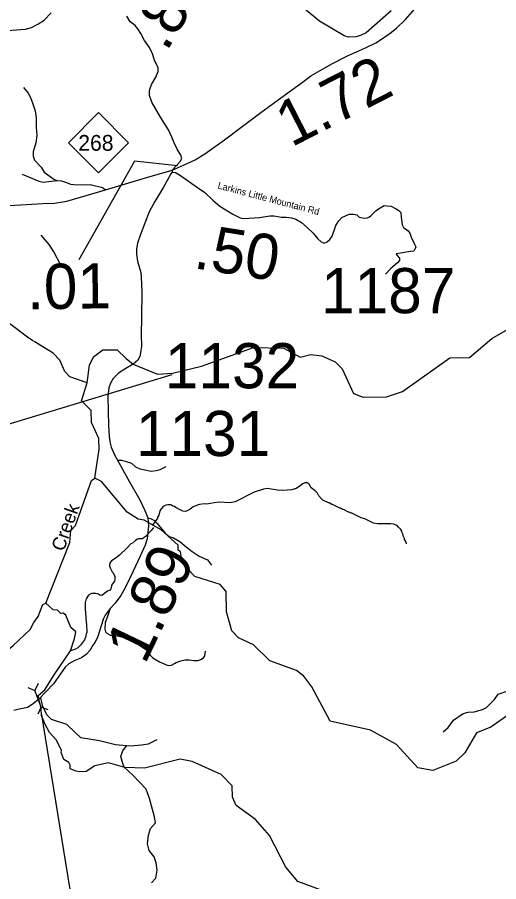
# Model space of a CAD drawing. Extents: x 1248224 to 1454986, y 825081 to 985870.
# Drawn here: x 1307672 to 1313005, y 853349 to 862920 of the extents above; entities that cross this region are included whole.
import ezdxf

# ---------------------------------------------------------------- set-up
doc = ezdxf.new("R2010")
doc.units = 0
for name, color, linetype in [('Exist Hydrographic Creek Single Shore', 7, 'Continuous'), ('Exist Hydrographic Creek Single Shore Label', 7, 'Continuous'), ('Exist Hydrographic Misc Water Feature', 7, 'Continuous'), ('Exist Hydrographic River Shore', 7, 'Continuous'), ('Exist Road Non-System Type 51', 7, 'Continuous'), ('Exist Road Primary NC Attributed', 7, 'Continuous'), ('Exist Road Primary NC Mileage Hundredths English Label', 7, 'Continuous'), ('Exist Road Primary NC Shield CELL', 7, 'Continuous'), ('Exist Road Primary NC Shield Number Label', 7, 'Continuous'), ('Exist Road Secondary Mileage Hundredths English Label', 7, 'Continuous'), ('Exist Road Secondary Structure Pipe CELL', 7, 'Continuous'), ('Exist Road Secondary Structure Pipe Number Label', 7, 'Continuous'), ('Exist Road Secondary Type 20 Attributed', 7, 'Continuous'), ('Exist Road Secondary Type 41 Attributed', 7, 'Continuous'), ('Exist Road Secondary Type 51 Attributed', 7, 'Continuous'), ('Exist Road Secondary Type 51 Label', 7, 'Continuous'), ('Exist Road Secondary Type 51 Number Label', 7, 'Continuous')]:
    doc.layers.add(name, color=color, linetype=linetype)

msp = doc.modelspace()

# ---------------------------------------------------------------- linework, layer by layer
at = {"layer": 'Exist Hydrographic Creek Single Shore'}
for points in [[(1307849.8, 859335.3), (1307798.5, 859366.7), (1307331.5, 859717.4), (1307277.6, 859902.4), (1307213.5, 859995.5), (1306909.5, 860210.9)], [(1308445.5, 858874.3), (1308471.3, 859068.4), (1308517.2, 859160.2), (1308620.6, 859237.6), (1308777.6, 859238), (1308877.7, 859141.2), (1308955.5, 859078.7), (1309223.6, 858970.4)], [(1308488.6, 858564.9), (1308384.6, 858672.1), (1308445.5, 858874.3)], [(1308529.6, 857815.6), (1308578.6, 858139.6), (1308573.6, 858254.6), (1308494.6, 858433.5), (1308488.6, 858564.9)], [(1308266.6, 857236.6), (1308317.6, 857294.6), (1308495.6, 857790.1), (1308529.6, 857815.6)], [(1307988.6, 856434.6), (1308254.5, 857105.5), (1308266.6, 857236.6)], [(1304919.3, 854443.2), (1304904, 854514.4), (1305188.4, 854817.6), (1305463.2, 854938.8), (1305631.4, 854860.3), (1306231, 855151.9), (1306411.9, 855209.5), (1306618.4, 855185.8), (1306689.5, 855202.8), (1306740.3, 855297.6), (1306789.6, 855395.1), (1306981.1, 855523.8), (1307122.8, 855605.9), (1307298.8, 855690.6), (1307626, 855965.2), (1307815, 856141.8), (1307854.2, 856220.4), (1307902.6, 856285.4), (1307955.6, 856418.8), (1307988.6, 856434.6)], [(1308260.6, 855903.9), (1308305.1, 856040.4), (1308318.6, 856116.7), (1308266.6, 856163.1), (1308208.6, 856300.6), (1308181.5, 856322.7), (1308154.4, 856319.3), (1308115.5, 856356.5), (1308068.1, 856359.9), (1307988.6, 856434.6)], [(1307909.2, 855370.5), (1307904.1, 855411.2), (1307978.6, 855473), (1308074.2, 855629.7), (1308260.6, 855903.9)], [(1308157.7, 854778.4), (1308161.1, 854802.1), (1308105.5, 854914.9), (1308029.4, 855001.3), (1307982, 855091), (1307941.4, 855189.3), (1307935.4, 855270.6), (1307909.2, 855370.5)]]:
    msp.add_lwpolyline(points, dxfattribs=at)
at = {"layer": 'Exist Hydrographic Misc Water Feature'}
for points in [[(1308167.9, 860140.5), (1308153.7, 860176.7), (1308078, 860322), (1308023.7, 860405.7), (1307937.8, 860508.6)], [(1309223.6, 858970.4), (1309391.6, 858980.6), (1309713.3, 859055.9), (1310288.4, 859264.4), (1310623.6, 859257.4), (1310804.6, 859155.3), (1310921.5, 859185.8), (1311046.6, 859173.4), (1311194.6, 859104.8), (1311268.6, 859027.8), (1311395.6, 858756), (1311502.6, 858714.6), (1311761.6, 858715.9), (1311937.6, 858778), (1312463.6, 859148.2), (1312680.6, 859153.7), (1312926.7, 859362.2), (1313281.6, 859565.1), (1313587.6, 859788.8), (1313767.7, 859995.3), (1313771.7, 860162.6)], [(1308445.5, 858874.3), (1308255.6, 858937.3), (1308198.6, 858997.5), (1308143.5, 859123.3), (1308070.5, 859200.3), (1307859.7, 859329.2)], [(1309077.6, 857351.6), (1309011.6, 857362.8), (1308888.6, 857440.7), (1308603.5, 857781.3), (1308529.6, 857815.6)], [(1311981.2, 857091.3), (1311977.6, 857107.3), (1311960.3, 857139.8), (1311960.5, 857147.7), (1311945.2, 857180.1), (1311945.4, 857188), (1311933.9, 857212.3), (1311930.4, 857230.4), (1311918.9, 857250.7), (1311893.3, 857273.3), (1311879.7, 857291.6), (1311840.1, 857306.5), (1311808.2, 857311.3), (1311664.2, 857310.7), (1311616.4, 857319.7), (1311521.4, 857366), (1311481.7, 857378.9), (1311378.9, 857429.3), (1311370.9, 857429.5), (1311347.1, 857442), (1311339.1, 857442.3), (1311283.7, 857471.5), (1311275.7, 857471.7), (1311252, 857484.3), (1311244, 857484.4), (1311165, 857526.3), (1311157, 857526.5), (1311125.4, 857543.2), (1311117.4, 857543.4), (1311058.1, 857574.8), (1311040.4, 857589.2), (1311013.2, 857621.8), (1310995.8, 857652.2), (1310972.3, 857676.8), (1310927.1, 857711.8), (1310906, 857750.3), (1310882.3, 857764.9), (1310858.3, 857765.5), (1310834.1, 857756), (1310769, 857707.5), (1310752.8, 857700), (1310744.8, 857700.1), (1310712.7, 857688.9), (1310608.5, 857681.3), (1310552.5, 857684.6), (1310441, 857703.2), (1310400.8, 857696.2), (1310296, 857662.6), (1310289.8, 857656.8), (1310085.6, 857555.6), (1310021.3, 857543.1), (1309909.5, 857551.7), (1309851.3, 857545.1), (1309773, 857530.9), (1309747, 857531.6), (1309690.9, 857524.8), (1309666.7, 857519.4), (1309620.2, 857498.5), (1309587.7, 857475.3), (1309553.3, 857456.1), (1309531.1, 857448.6), (1309507.1, 857453.2), (1309475.5, 857465.9), (1309428, 857491), (1309412.3, 857503.4), (1309396.4, 857507.8), (1309372.7, 857520.3), (1309340.7, 857523), (1309318.7, 857519.6), (1309286.3, 857502.3), (1309263.8, 857478.9), (1309251.2, 857455.2), (1309238.1, 857407.5), (1309225.6, 857383.8), (1309225.4, 857375.8), (1309200.5, 857336.3), (1309166.5, 857292.5)], [(1313215.7, 855269.3), (1312918.8, 855061.9), (1312758.7, 854999.5), (1312628.7, 854775.6), (1312534.7, 854685.5), (1312273.7, 854582.4), (1312107.7, 854612), (1311871.7, 854869.5), (1311583.7, 855026.3), (1311135.7, 855127.3), (1310935.7, 855508.8), (1310847.6, 855625.4), (1310764.7, 855686.2), (1310467.7, 855793.9), (1310287.6, 855971.5), (1310123.7, 856050.4), (1310049.7, 856127.3), (1309987.6, 856338.7), (1309984.7, 856561.9), (1309919.7, 856638.7), (1309638.6, 856729.7), (1309500.6, 856873.6), (1309478.6, 857002.2), (1309453.6, 857019), (1309454.6, 857074.9), (1309266.6, 857246.1), (1309077.6, 857351.6)], [(1309179.1, 857270.9), (1309174.9, 857261), (1309156.3, 857237.4), (1309105, 857184.6), (1309100.8, 857174.7), (1309064.3, 857151.6), (1309064.2, 857145.6), (1309012.2, 857144.8), (1308996.1, 857139.2), (1308979.8, 857127.6), (1308947.2, 857098.3), (1308931, 857090.7), (1308894, 857049.6), (1308804, 856963.7), (1308755.2, 856926.9), (1308714.6, 856901.8), (1308696.2, 856880.3), (1308693.4, 856848.3), (1308700.9, 856824.2), (1308723.8, 856779.6), (1308731.7, 856771.4), (1308750.8, 856731), (1308754.1, 856698.9), (1308747.5, 856675.1), (1308716.6, 856631.8), (1308711.9, 856600), (1308707.7, 856592.1), (1308695.3, 856578.3), (1308671, 856564.9), (1308609.9, 856518.3), (1308586.1, 856522.9), (1308570.3, 856531.3), (1308542.5, 856539.9), (1308494.5, 856541.1), (1308462, 856521.8), (1308433.2, 856482.5), (1308428.5, 856450.6), (1308424.3, 856442.7), (1308422.6, 856370.8), (1308432.5, 856274.5), (1308431.9, 856250.5), (1308435.8, 856242.5), (1308435.1, 856218.5), (1308438.8, 856202.4), (1308440.7, 856106.4), (1308436.5, 856098.5), (1308431.8, 856066.6), (1308414.8, 856027), (1308373.5, 855968), (1308340.8, 855938.8), (1308316.5, 855923.3), (1308260.6, 855903.9)], [(1311190.7, 853199.2), (1310777.7, 853351.9), (1310647.7, 853512.1), (1310464.7, 853860.4), (1310309.7, 854037.6), (1310096.6, 854192.8), (1310056.6, 854285.5), (1310051.7, 854410.4), (1309929.7, 854537.5), (1309607.7, 854678.6), (1309474.7, 854707.6), (1309080.7, 854607.2), (1308863.6, 854614.8), (1308682.4, 854664.9), (1308530.1, 854631), (1308435.3, 854570.1), (1308365.9, 854565), (1308325.3, 854575.1), (1308255.9, 854600.5), (1308259.3, 854639.5), (1308244, 854668.3), (1308188.2, 854703.9), (1308157.7, 854778.4)]]:
    msp.add_lwpolyline(points, dxfattribs=at)
at = {"layer": 'Exist Hydrographic River Shore'}
for points in [[(1311812.4, 862990.5), (1311536.9, 862748.4), (1311480.4, 862721.8), (1311423.8, 862701.8), (1311340.7, 862698.5), (1311294.1, 862715.2), (1311018.1, 862874.9), (1310626.5, 863200.6)], [(1306182.9, 861726.5), (1306147.9, 861979), (1306128, 862188.7), (1306133, 862238.6), (1306147.9, 862268.6), (1306177.9, 862323.5), (1306252.7, 862358.5), (1306701.7, 862553.2), (1306831.4, 862603.1), (1307105.8, 862683), (1307275.4, 862737.9), (1307440, 862767.8), (1307609.6, 862777.8), (1307764.3, 862787.8), (1307829.1, 862807.8), (1307899, 862842.7), (1307968.8, 862887.7), (1308048.6, 862967.5)]]:
    msp.add_lwpolyline(points, dxfattribs=at)
at = {"layer": 'Exist Road Non-System Type 51'}
for points in [[(1307739.4, 862143.1), (1307791.6, 862079.9), (1307817.8, 862029.8), (1307843.9, 861960.1), (1307870, 861883.8), (1307880.9, 861805.3), (1307880.9, 861700.7), (1307889.5, 861610.8), (1307876.4, 861530.1), (1307845.9, 861429.9), (1307845.9, 861381.9), (1307863.4, 861338.4), (1307935.2, 861259.9), (1307970.1, 861203.2), (1308076.8, 861129.2), (1308111.6, 861111.7)], [(1307726.2, 861181.5), (1307911.3, 861105.2), (1307959.2, 861094.3), (1308050.6, 861105.2), (1308111.6, 861111.7)], [(1308111.6, 861111.7), (1308161.7, 861109.5), (1308216.1, 861092.1), (1308261.9, 861070.3), (1308298.9, 861068.1), (1308396.9, 861066), (1308479.6, 861068.1), (1308538.4, 861052.9), (1308605.9, 861037.6), (1308627.7, 861028.9), (1308647.2, 861009.8)], [(1311589.4, 860722.2), (1311643.7, 860775.2), (1311674.6, 860798.8), (1311736.4, 860835.2), (1311763.6, 860833.4), (1311812.7, 860829.8), (1311867.2, 860800.7), (1311899.9, 860778.8), (1311921.7, 860758.8), (1311925.4, 860707.9), (1311936.3, 860622.5), (1311950.8, 860591.6), (1311999.9, 860557), (1312021.7, 860529.7), (1312036.2, 860484.3), (1312067.1, 860417), (1312087.1, 860377), (1312083.4, 860366.1), (1312063.5, 860331.5), (1312032.6, 860326.1), (1311979.9, 860318.8), (1311918.1, 860307.9), (1311869, 860302.4), (1311879.9, 860280.6), (1311907.2, 860251.5), (1311905.4, 860226.1), (1311881.8, 860200.6), (1311810.9, 860137), (1311750.9, 860075.1)], [(1308781.6, 858016.3), (1308827.5, 858016.3), (1308877.5, 858002.3), (1308935.5, 857982.3), (1308981.4, 857942.3), (1309029.4, 857920.3), (1309085.4, 857910.3), (1309155.3, 857896.3), (1309211.3, 857900.3), (1309253.2, 857912.3), (1309319.2, 857946.3)], [(1309116.8, 857376.8), (1309146.9, 857369.7), (1309182.9, 857353.7), (1309222.9, 857315.7), (1309310.8, 857209.6), (1309354.8, 857171.6), (1309402.8, 857157.6), (1309470.7, 857117.6), (1309540.7, 857057.6), (1309608.6, 857003.6), (1309684.6, 856953.6), (1309778.5, 856913.6), (1309824.5, 856855.6)], [(1308699.9, 856373.3), (1308670.6, 856285.3), (1308645.8, 856218.9), (1308641.6, 856146.3), (1308649.9, 856115.2), (1308664.4, 856100.7), (1308703.8, 856077.9), (1308780.5, 856071.6), (1308869.6, 856048.8), (1308938, 856026), (1309108, 855911.9), (1309145.3, 855858), (1309174.3, 855829), (1309248.9, 855783.3), (1309331.8, 855746), (1309354.6, 855743.9), (1309379.5, 855746), (1309414.7, 855764.7), (1309431.3, 855777.1), (1309485.2, 855795.8), (1309530.8, 855804.1), (1309580.5, 855804.1), (1309628.2, 855797.8), (1309671.7, 855799.9), (1309704.9, 855808.2), (1309736, 855826.9), (1309748.4, 855851.8), (1309756.7, 855901.5)], [(1308879.7, 854853.2), (1308759.5, 854863.8), (1308582.6, 854909.8), (1308377.4, 854941.7), (1308310.2, 855005.4), (1308221.7, 855090.4), (1308051.9, 855143.5), (1307998.8, 855196.6), (1307952.8, 855299.3), (1307932.3, 855388.7)], [(1312389.2, 855008.2), (1312445.8, 855057.8), (1312502.4, 855139.2), (1312612.1, 855213.6), (1312665.1, 855227.7), (1312732.3, 855231.3), (1312824.3, 855256.1), (1312870.3, 855277.3), (1312958.8, 855365.8), (1312997.7, 855426), (1313107.3, 855461.4)], [(1308879.7, 854853.2), (1308968.2, 854856.7), (1309046, 854863.8), (1309123.8, 854874.4), (1309222.9, 854924)], [(1309158.7, 853337.4), (1309208.2, 853390.5), (1309222.4, 853479), (1309211.8, 853556.9), (1309187, 853624.2), (1309133.9, 853695), (1309112.9, 853767.6), (1309127, 853863.2), (1309148.3, 853937.6), (1309201.3, 854001.3), (1309190.7, 854068.6), (1309137.7, 854270.4), (1309098.7, 854373), (1308950.2, 854528.8), (1308855, 854616), (1308840.8, 854658.5), (1308819.6, 854736.4), (1308840.8, 854796.6), (1308879.7, 854853.2)]]:
    msp.add_lwpolyline(points, dxfattribs=at)
at = {"layer": 'Exist Road Primary NC Attributed'}
for points in [[(1309388.3, 861225.3), (1309518.6, 861285), (1309640.6, 861342.7), (1309749.4, 861409.3), (1309966.9, 861562.6), (1310193.3, 861733.6), (1310370.8, 861864.7), (1310641, 862063.7), (1310840.7, 862208.1), (1310922.8, 862270.3), (1311050.9, 862345.1), (1311161.9, 862409.6), (1311330.6, 862491.7), (1311530.3, 862580.6), (1311642.7, 862637.7), (1311727, 862691), (1311800.3, 862744.3), (1311871.3, 862797.6), (1311973.4, 862895.3), (1312128.7, 863070.8)], [(1307100.7, 860752.1), (1307223.1, 860796.6), (1307314.4, 860814.9), (1307446.8, 860831.6), (1307644.7, 860840.8), (1307953.8, 860857.5), (1308085.5, 860862.1), (1308220.9, 860883.4), (1308647.2, 861009.8), (1309092.4, 861143.6), (1309388.3, 861225.3)]]:
    msp.add_lwpolyline(points, dxfattribs=at)
at = {"layer": 'Exist Road Primary NC Shield CELL'}
msp.add_lwpolyline([(1308238.3, 861531.4), (1308571.3, 861864.4), (1308904.3, 861531.4), (1308571.3, 861198.4)], close=True, dxfattribs=at)
at = {"layer": 'Exist Road Secondary Mileage Hundredths English Label'}
msp.add_lwpolyline([(1309446.1, 861275.9), (1308969.7, 861325.6), (1308354.4, 860233.9)], dxfattribs=at)
at = {"layer": 'Exist Road Secondary Structure Pipe CELL'}
for p, q in [((1307788.6, 855498.2), (1307865.7, 855466.8)), ((1307901.3, 855542.2), (1307865.7, 855466.8)), ((1307937.8, 855282), (1307865.7, 855466.8)), ((1307902.3, 855206.7), (1307937.8, 855282)), ((1308015, 855250.6), (1307937.8, 855282))]:
    msp.add_line(p, q, dxfattribs=at)
at = {"layer": 'Exist Road Secondary Structure Pipe Number Label'}
msp.add_line((1307936.9, 855219.1), (1308316.1, 852892), dxfattribs=at)
at = {"layer": 'Exist Road Secondary Type 20 Attributed'}
msp.add_lwpolyline([(1309388.3, 861225.3), (1309476.1, 861324), (1309495.8, 861356.8), (1309484.9, 861391.8), (1309443.3, 861459.6), (1309410.5, 861529.6), (1309384.3, 861593), (1309345, 861674), (1309257.5, 861814), (1309161.6, 861979.4), (1309137.6, 862053.8), (1309135.4, 862110.6), (1309159.5, 862174.1), (1309207.5, 862257.2), (1309233.8, 862318.4), (1309233.8, 862360), (1309190.1, 862445.3), (1309168.3, 862513.3), (1309137.7, 862585.5), (1309080.9, 862662), (1309041.5, 862738.6), (1309006.5, 862791.1), (1308978.1, 862828.3), (1308923.5, 862869.9), (1308886.3, 862933.3)], dxfattribs=at)
at = {"layer": 'Exist Road Secondary Type 41 Attributed'}
msp.add_lwpolyline([(1309388.5, 861205.9), (1309423.3, 861200.5), (1309481.4, 861166.7), (1309668.1, 861035.9), (1309747.9, 860981.5), (1309839.5, 860896.6), (1309914.2, 860827), (1310060.1, 860740.4), (1310139.3, 860700.2), (1310178.4, 860693.4), (1310353.2, 860703.6), (1310470.3, 860720.6), (1310514.4, 860720.6), (1310599.3, 860707), (1310650.2, 860705.3), (1310709.6, 860700.2), (1310757.1, 860684.9), (1310818.2, 860645.9), (1310882, 860593.4), (1310948.2, 860530.6), (1311002.5, 860466.1), (1311036.5, 860432.1), (1311070.4, 860420.2), (1311104.3, 860432.1), (1311134.9, 860461), (1311158.7, 860496.6), (1311201.1, 860613.8), (1311232.5, 860666.4), (1311266.5, 860703.8), (1311307.2, 860722.5), (1311348, 860739.5), (1311397.2, 860741.2), (1311431.1, 860731), (1311460, 860707.2), (1311512.6, 860697), (1311549.9, 860698.7), (1311573.7, 860708.9), (1311589.4, 860722.2)], dxfattribs=at)
at = {"layer": 'Exist Road Secondary Type 51 Attributed'}
for points in [[(1309388.3, 861225.3), (1309388.5, 861205.9)], [(1309388.5, 861205.9), (1309371.1, 861184.9), (1309289.6, 861039.2), (1309194.5, 860881.2), (1309131.7, 860767.4), (1309037, 860515.6), (1309003, 860418.8), (1308991.2, 860357.6), (1308991.2, 860296.5), (1309004.7, 860220), (1309040.4, 860092.7), (1309045.5, 860045.1), (1309050.6, 859877.8), (1309048.9, 859598.5), (1309045.5, 859403.2), (1309048.9, 859279.2), (1309037, 859206.1), (1309028.5, 859163.7), (1309008.1, 859122.9), (1308955.5, 859078.7)], [(1308955.5, 859078.7), (1308872.4, 859032.9), (1308791.4, 858978), (1308735.4, 858921.9), (1308703.1, 858867.6), (1308686.2, 858816.6), (1308674.3, 858721.5), (1308680.9, 858396.5), (1308687.7, 858282.7), (1308697.9, 858218.1), (1308711.4, 858162.1), (1308748.8, 858073.8), (1308781.6, 858016.3), (1308913.2, 857775.9), (1309028.6, 857575.5), (1309086.3, 857458.3), (1309116.8, 857376.8), (1309123.6, 857285), (1309118.6, 857219.8), (1309110.1, 857146.7), (1309088, 857075.4), (1309033.7, 856954.8), (1308953.9, 856786.6), (1308869.1, 856610), (1308817, 856519.3), (1308754.2, 856432.7), (1308699.9, 856373.3), (1308643.9, 856301.9), (1308626.9, 856264.6), (1308598.1, 856172.8), (1308562.8, 856065.1), (1308534, 856002.3), (1308510.2, 855970), (1308474.6, 855908.9), (1308433.8, 855864.7), (1308382.9, 855829.1), (1308309.9, 855796.8), (1308242.1, 855761.1), (1308201.3, 855725.4), (1308072.3, 855540.3), (1307909.2, 855370.5), (1307846.6, 855320.6), (1307784.6, 855280), (1307691.3, 855259.7), (1307633.6, 855246.1)]]:
    msp.add_lwpolyline(points, dxfattribs=at)
at = {"layer": 'Exist Road Secondary Type 51 Number Label'}
msp.add_lwpolyline([(1305267.9, 857246.6), (1305853.5, 857167.2), (1306300.1, 858030.7), (1309386.5, 858963.6)], dxfattribs=at)

# ---------------------------------------------------------------- texts
at = {"layer": 'Exist Hydrographic Creek Single Shore Label'}
msp.add_text('Creek', height=150, rotation=70.36403, dxfattribs=at).set_placement((1308185.6, 856997.9))
at = {"layer": 'Exist Road Primary NC Mileage Hundredths English Label'}
msp.add_text('1.72', height=500, rotation=27.10199, dxfattribs=at).set_placement((1310706.8, 861477))
at = {"layer": 'Exist Road Primary NC Shield Number Label'}
msp.add_text('268', height=175, dxfattribs=at).set_placement((1308347.5, 861441.6))
at = {"layer": 'Exist Road Secondary Mileage Hundredths English Label'}
for s, rotation, p in [('.88', 59.50905, (1309324.4, 862528.6)), ('.50', 350.90311, (1309613.7, 860144.3)), ('.01', 0.74384, (1307782.9, 859686.5)), ('1.89', 64.34086, (1309084.8, 855744.8))]:
    msp.add_text(s, height=500, rotation=rotation, dxfattribs=at).set_placement(p)
at = {"layer": 'Exist Road Secondary Type 51 Label'}
msp.add_text('Larkins Little Mountain Rd', height=75, rotation=345.17394, dxfattribs=at).set_placement((1309885.9, 861025.7))
at = {"layer": 'Exist Road Secondary Type 51 Number Label'}
for s, p in [('1187', (1311036.3, 859643.5)), ('1132', (1309306.6, 858812.1)), ('1131', (1308986.2, 858062.2))]:
    msp.add_text(s, height=500, dxfattribs=at).set_placement(p)

doc.saveas('drawing.dxf')
